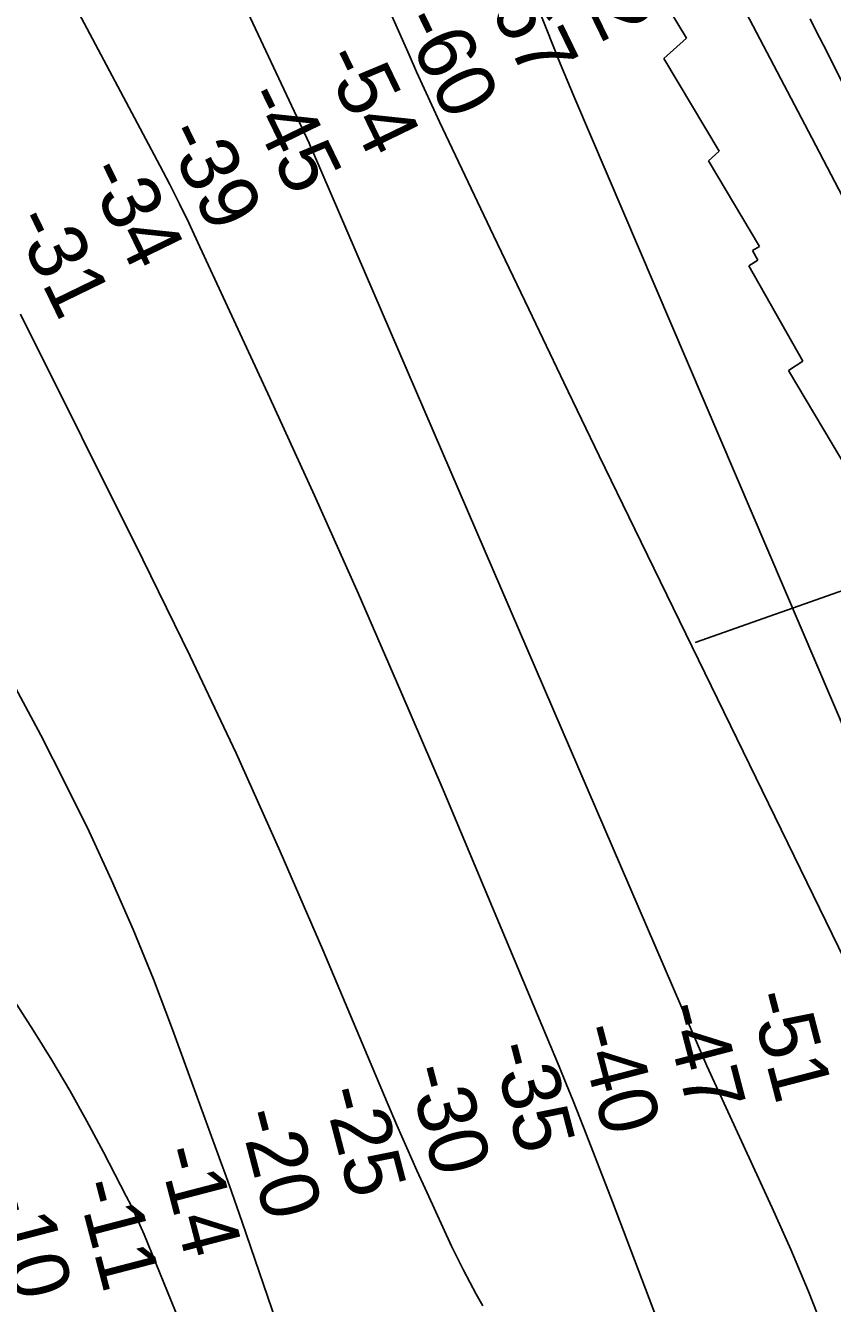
# Model space of a CAD drawing. Extents: x 3279314 to 3317160, y 734079 to 759431.
# Drawn here: x 3309598 to 3310522, y 746631 to 748094 of the extents above; entities that cross this region are included whole.
import ezdxf

# ---------------------------------------------------------------- set-up
doc = ezdxf.new("R2010")
doc.units = 0
for name, color, linetype in [('V-RIVR-EDGE', 7, 'Continuous'), ('V-RIVR-RANG', 7, 'Continuous'), ('V-RRAP-RVMT', 7, 'Continuous'), ('V-TOPO-DPTH', 7, 'Continuous'), ('V-TOPO-MAJR', 7, 'Continuous'), ('V-TOPO-MINR', 7, 'Continuous')]:
    doc.layers.add(name, color=color, linetype=linetype)

msp = doc.modelspace()

# ---------------------------------------------------------------- linework, layer by layer
at = {"layer": 'V-RIVR-EDGE'}
msp.add_spline([(3311105.1, 747316.3), (3311092.2, 747359.6), (3311087.1, 747390), (3311078.3, 747419.7), (3311073.9, 747436.7), (3311072.5, 747458.9), (3311062.9, 747479), (3311054, 747488.6), (3311045.2, 747499.8), (3311031.2, 747522.8), (3311021.6, 747541.3), (3311015.7, 747554.6), (3311014.2, 747563.5), (3311012, 747573.2), (3310990.6, 747601.4), (3310971.4, 747614.8), (3310953.6, 747629.6), (3310939.6, 747648.9), (3310928.5, 747661.5), (3310922.6, 747678.6), (3310909.4, 747710.5), (3310888.7, 747746.8), (3310855.5, 747807.7), (3310842.3, 747838.8), (3310838.6, 747845.5), (3310835.7, 747849.2), (3310834.2, 747854.4), (3310832, 747867.7), (3310829, 747873.7), (3310809.8, 747897.4), (3310795.8, 747917.5), (3310785.5, 747939), (3310770.8, 747970.1), (3310750.1, 748019.8), (3310730.3, 748070.2), (3310707.4, 748125.1), (3310690.5, 748168.9), (3310666.9, 748229.7), (3310650, 748264.5), (3310642.6, 748291.9), (3310628.7, 748334.9), (3310612.5, 748385.4), (3310604.5, 748439.5), (3310596.5, 748487.6), (3310590.7, 748545.4), (3310587.8, 748563.2), (3310574.5, 748591.4), (3310564.9, 748620.3), (3310554.7, 748659.6), (3310548, 748681.9), (3310532.6, 748712.3), (3310506, 748761.2), (3310487.6, 748794.6), (3310453.7, 748861.4), (3310407.9, 748936.3), (3310365.1, 748990.5), (3310335.9, 749023.2), (3310334.8, 749027.6), (3310321.1, 749040.2)], degree=3, dxfattribs=at)
at = {"layer": 'V-RIVR-RANG'}
msp.add_line((3311270.1, 747707), (3310364.7, 747387.6), dxfattribs=at)
at = {"layer": 'V-RRAP-RVMT'}
for p, q in [((3310354.7, 748079.6), (3310288.4, 748190.4)), ((3310328.9, 748056.3), (3310354.7, 748079.6)), ((3310392.3, 747950.2), (3310328.9, 748056.3)), ((3310379.9, 747939.3), (3310392.3, 747950.2)), ((3310438.4, 747841), (3310379.9, 747939.3)), ((3310430.6, 747836.6), (3310438.4, 747841)), ((3310436.6, 747825.5), (3310430.6, 747836.6)), ((3310426.3, 747819), (3310436.6, 747825.5)), ((3310488.1, 747710), (3310426.3, 747819)), ((3310471.7, 747699.3), (3310488.1, 747710)), ((3310541, 747583.3), (3310471.7, 747699.3))]:
    msp.add_line(p, q, dxfattribs=at)
at = {"layer": 'V-TOPO-DPTH'}
for p, q in [((3309751.4, 747933.9), (3309635.3, 748152.6)), ((3309635.3, 748152.6), (3309751.4, 747933.9)), ((3309762.8, 747912.1), (3309751.4, 747933.9)), ((3309751.4, 747933.9), (3309762.8, 747912.1)), ((3309773.9, 747890.2), (3309762.8, 747912.1)), ((3309762.8, 747912.1), (3309773.9, 747890.2)), ((3309784.6, 747868.1), (3309773.9, 747890.2)), ((3309773.9, 747890.2), (3309784.6, 747868.1)), ((3309795.1, 747845.9), (3309784.6, 747868.1)), ((3309784.6, 747868.1), (3309795.1, 747845.9)), ((3309877.6, 747667.8), (3309795.1, 747845.9)), ((3309795.1, 747845.9), (3309877.6, 747667.8)), ((3309928.6, 747556.2), (3309877.6, 747667.8)), ((3309877.6, 747667.8), (3309928.6, 747556.2)), ((3309978.8, 747444.2), (3309928.6, 747556.2)), ((3309928.6, 747556.2), (3309978.8, 747444.2)), ((3310027.7, 747331.7), (3309978.8, 747444.2)), ((3309978.8, 747444.2), (3310027.7, 747331.7)), ((3310075.9, 747218.8), (3310027.7, 747331.7)), ((3310027.7, 747331.7), (3310075.9, 747218.8)), ((3310209, 746902), (3310075.9, 747218.8)), ((3310075.9, 747218.8), (3310209, 746902)), ((3310217, 746882.5), (3310209, 746902)), ((3310209, 746902), (3310217, 746882.5)), ((3310225, 746863), (3310217, 746882.5)), ((3310217, 746882.5), (3310225, 746863)), ((3310232.8, 746843.5), (3310225, 746863)), ((3310225, 746863), (3310232.8, 746843.5)), ((3310240.4, 746823.9), (3310232.8, 746843.5)), ((3310232.8, 746843.5), (3310240.4, 746823.9)), ((3310269.9, 746747.3), (3310240.4, 746823.9)), ((3310240.4, 746823.9), (3310269.9, 746747.3)), ((3310282.6, 746714.1), (3310269.9, 746747.3)), ((3310269.9, 746747.3), (3310282.6, 746714.1)), ((3310295.3, 746680.9), (3310282.6, 746714.1)), ((3310282.6, 746714.1), (3310295.3, 746680.9)), ((3310307.9, 746647.7), (3310295.3, 746680.9)), ((3310295.3, 746680.9), (3310307.9, 746647.7)), ((3310320.5, 746614.4), (3310307.9, 746647.7)), ((3310307.9, 746647.7), (3310320.5, 746614.4))]:
    msp.add_line(p, q, dxfattribs=at)
for points in [[(3309591.9, 747763.5), (3309732.2, 747482.7), (3309786.2, 747372), (3309838.8, 747260.8), (3309889.2, 747148.5), (3309938.2, 747035.6), (3310012.1, 746861), (3310023.2, 746835), (3310034.6, 746809), (3310046.1, 746783.2), (3310057.8, 746757.4), (3310085.8, 746696.6), (3310092.5, 746682.7), (3310099.4, 746668.8), (3310106.6, 746655.1), (3310114, 746641.5), (3310121.6, 746628.1)], [(3309591.9, 747763.5), (3309732.2, 747482.7), (3309786.2, 747372), (3309838.8, 747260.8), (3309889.2, 747148.5), (3309938.2, 747035.6), (3310012.1, 746861), (3310023.2, 746835), (3310034.6, 746809), (3310046.1, 746783.2), (3310057.8, 746757.4), (3310085.8, 746696.6), (3310092.5, 746682.7), (3310099.4, 746668.8), (3310106.6, 746655.1), (3310114, 746641.5), (3310121.6, 746628.1)], [(3309889.9, 746595.7), (3309845.7, 746724), (3309839.7, 746741.4), (3309833.6, 746758.9), (3309827.4, 746776.2), (3309821.1, 746793.6), (3309766.1, 746944.5), (3309744.2, 747002), (3309721.1, 747059.1), (3309696.3, 747115.4), (3309670.4, 747171.2), (3309643.1, 747226.5), (3309615.2, 747281.4), (3309586.3, 747335.8)], [(3309889.9, 746595.7), (3309845.7, 746724), (3309839.7, 746741.4), (3309833.6, 746758.9), (3309827.4, 746776.2), (3309821.1, 746793.6), (3309766.1, 746944.5), (3309744.2, 747002), (3309721.1, 747059.1), (3309696.3, 747115.4), (3309670.4, 747171.2), (3309643.1, 747226.5), (3309615.2, 747281.4), (3309586.3, 747335.8)]]:
    msp.add_lwpolyline(points, dxfattribs=at)
at = {"layer": 'V-TOPO-MAJR'}
msp.add_lwpolyline([(3309763.7, 748297.9), (3309917.3, 747970.9), (3309919.9, 747965.2), (3309922.5, 747959.5), (3309925, 747953.8), (3309927.5, 747948.1), (3310378.1, 746902.8), (3310452.9, 746740.4), (3310474.2, 746692.7), (3310494.6, 746644.6), (3310513.8, 746596)], dxfattribs=at)
at = {"layer": 'V-TOPO-MINR'}
for p, q in [((3309635.3, 748152.6), (3309751.4, 747933.9)), ((3309751.4, 747933.9), (3309762.8, 747912.1)), ((3309762.8, 747912.1), (3309773.9, 747890.2)), ((3309773.9, 747890.2), (3309784.6, 747868.1)), ((3309784.6, 747868.1), (3309795.1, 747845.9)), ((3309795.1, 747845.9), (3309877.6, 747667.8)), ((3309877.6, 747667.8), (3309928.6, 747556.2)), ((3309928.6, 747556.2), (3309978.8, 747444.2)), ((3309978.8, 747444.2), (3310027.7, 747331.7)), ((3310027.7, 747331.7), (3310075.9, 747218.8)), ((3310075.9, 747218.8), (3310209, 746902)), ((3310209, 746902), (3310217, 746882.5)), ((3310217, 746882.5), (3310225, 746863)), ((3310225, 746863), (3310232.8, 746843.5)), ((3310232.8, 746843.5), (3310240.4, 746823.9)), ((3310240.4, 746823.9), (3310269.9, 746747.3)), ((3310269.9, 746747.3), (3310282.6, 746714.1)), ((3310282.6, 746714.1), (3310295.3, 746680.9)), ((3310295.3, 746680.9), (3310307.9, 746647.7)), ((3310307.9, 746647.7), (3310320.5, 746614.4))]:
    msp.add_line(p, q, dxfattribs=at)
for points in [[(3309982.5, 748184), (3310037, 748060.6), (3310045.5, 748041.3), (3310054.2, 748022.2), (3310063, 748003.1), (3310072, 747984), (3310133.9, 747853.6), (3310174.1, 747769.4), (3310214.4, 747685.4), (3310254.9, 747601.4), (3310295.6, 747517.5), (3310572.8, 746948.6), (3310838.4, 746099.5), (3310909.2, 745450.2), (3310918.6, 745357.4), (3310927, 745264.5), (3310933.9, 745171.5), (3310939.8, 745078.4), (3310948.8, 744916.7)], [(3310926.9, 747142.3), (3310916.4, 747164.4), (3310905.6, 747186.4), (3310898.5, 747200.3), (3310883.9, 747229), (3310869.1, 747257.7), (3310854.3, 747286.3), (3310839.4, 747314.9), (3310728.1, 747527.6), (3310670.7, 747637.1), (3310613.4, 747746.6), (3310555.9, 747856.1), (3310498.5, 747965.5), (3310395.3, 748162)], [(3310178.2, 748131.8), (3310193.9, 748091.3), (3310210.3, 748050.9), (3310227.1, 748010.8), (3310669, 746976.2), (3310738.1, 746768.8), (3310768.7, 746676.6), (3310799, 746584.2)], [(3310818.1, 747447.8), (3310773.3, 747544), (3310727.1, 747639.4), (3310553.7, 747988), (3310541.1, 748013.2), (3310528.5, 748038.3), (3310515.9, 748063.5), (3310503.2, 748088.6), (3310496.4, 748102)], [(3309591.9, 747763.5), (3309732.2, 747482.7), (3309786.2, 747372), (3309838.8, 747260.8), (3309889.2, 747148.5), (3309938.2, 747035.6), (3310012.1, 746861), (3310023.2, 746835), (3310034.6, 746809), (3310046.1, 746783.2), (3310057.8, 746757.4), (3310085.8, 746696.6), (3310092.5, 746682.7), (3310099.4, 746668.8), (3310106.6, 746655.1), (3310114, 746641.5), (3310121.6, 746628.1)], [(3309586.3, 747335.8), (3309615.2, 747281.4), (3309643.1, 747226.5), (3309670.4, 747171.2), (3309696.3, 747115.4), (3309721.1, 747059.1), (3309744.2, 747002), (3309766.1, 746944.5), (3309821.1, 746793.6), (3309827.4, 746776.2), (3309833.6, 746758.9), (3309839.7, 746741.4), (3309845.7, 746724), (3309889.9, 746595.7)], [(3309581.8, 746981.9), (3309606.3, 746943.8), (3309627.6, 746909.5), (3309648.3, 746874.8), (3309668, 746839.6), (3309687.1, 746804), (3309713.1, 746753.8), (3309718.5, 746742.9), (3309723.8, 746732), (3309728.7, 746720.9), (3309733.4, 746709.8), (3309773.5, 746611.5)]]:
    msp.add_lwpolyline(points, dxfattribs=at)

# ---------------------------------------------------------------- texts
at = {"layer": 'V-RIVR-RANG'}
for s, rotation, p in [('-72', 295.9284, (3310204.8, 748188.7)), ('-67', 295.9284, (3310116.3, 748142.1)), ('-60', 295.9284, (3310026, 748099.1)), ('-54', 295.9284, (3309935.6, 748056.4)), ('-45', 295.9284, (3309845.8, 748012.4)), ('-39', 295.9284, (3309755, 747970.4)), ('-34', 295.9284, (3309665.1, 747926.7)), ('-31', 295.9284, (3309581.1, 747870.6)), ('-51', 284.604, (3310426, 746982.7)), ('-47', 284.604, (3310326.2, 746969.2)), ('-40', 284.604, (3310229.2, 746944.8)), ('-35', 284.604, (3310131.3, 746924.1)), ('-30', 284.604, (3310034.7, 746898.3)), ('-25', 284.604, (3309937.8, 746873.4)), ('-20', 284.604, (3309841.2, 746847.6)), ('-14', 284.604, (3309748.9, 746805.1)), ('-11', 284.604, (3309655.6, 746766.8)), ('-10', 284.604, (3309555.1, 746756))]:
    msp.add_text(s, height=67, rotation=rotation, dxfattribs=at).set_placement(p)

doc.saveas('drawing.dxf')
